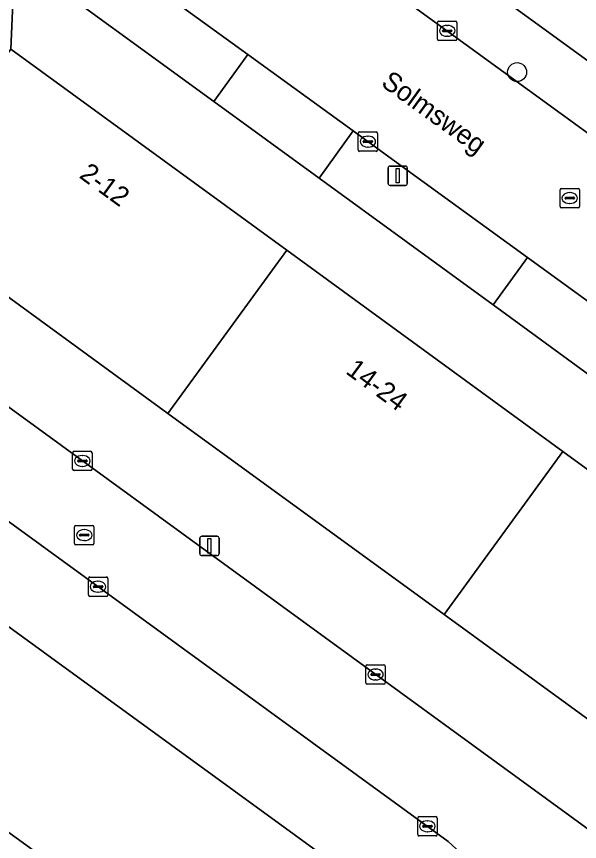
# Model space of a CAD drawing. Extents: x 159674 to 160531, y 382172 to 382904.
# Drawn here: x 160189.55 to 160218.55, y 382395.67 to 382438.2 of the extents above; entities that cross this region are included whole.
import ezdxf

# ---------------------------------------------------------------- set-up
doc = ezdxf.new("R2010")
doc.units = 0
for name, color, linetype in [('IMGEO_Boom', 7, 'Continuous'), ('IMGEO_Groenvoorziening', 7, 'Continuous'), ('IMGEO_Kolk', 7, 'Continuous'), ('IMGEO_Lichtmast', 7, 'Continuous'), ('IMGEO_Openbare_ruimte_label', 7, 'Continuous'), ('IMGEO_Pand', 7, 'Continuous'), ('IMGEO_Pand_nummerreeks', 7, 'Continuous'), ('IMGEO_Rijbaan_lokaal_open', 7, 'Continuous'), ('IMGEO_Rioolput', 7, 'Continuous'), ('IMGEO_Voetpad_open', 7, 'Continuous')]:
    doc.layers.add(name, color=color, linetype=linetype)

msp = doc.modelspace()

# ---------------------------------------------------------------- linework, layer by layer
at = {"layer": 'IMGEO_Boom'}
msp.add_circle((160215.336, 382435.334), 0.489, dxfattribs=at)
at = {"layer": 'IMGEO_Groenvoorziening'}
for points in [[(160207.256, 382444.449), (160248.967, 382414.122), (160288.608, 382468.68)], [(160239.114, 382405.101), (160233.442, 382409.235), (160231.923, 382405.417), (160225.796, 382397.01), (160211.573, 382407.377), (160197.35, 382417.743), (160183.127, 382428.11), (160189.255, 382436.517), (160189.455, 382441.296)], [(160178.065, 382426.137), (160223.044, 382393.348), (160187.51, 382344.568), (160186.917, 382344.985), (160186.028, 382343.745), (160185.319, 382342.757), (160193.09, 382337.087), (160194.774, 382339.399), (160197.076, 382342.559), (160239.715, 382401.084)], [(160211.791, 382395.671), (160183.748, 382416.088), (160181.255, 382412.483), (160210.404, 382391.261), (160205.238, 382384.168), (160190.581, 382364.042), (160185.49, 382357.052), (160157.005, 382377.707)]]:
    msp.add_lwpolyline(points, dxfattribs=at)
msp.add_lwpolyline([(160181.255, 382412.483), (160176.237, 382405.228), (160176.749, 382404.856), (160176.874, 382405.028), (160197.609, 382389.993), (160197.474, 382389.807), (160205.238, 382384.168), (160210.404, 382391.261)], close=True, dxfattribs=at)
msp.add_arc((160207.97, 382391.098), 5.959, 327.9705, 50.1193, dxfattribs=at)
at = {"layer": 'IMGEO_Kolk'}
for p, q in [((160211.237, 382437.033), (160211.237, 382437.885)), ((160211.312, 382437.959), (160212.164, 382437.959)), ((160212.238, 382437.885), (160212.238, 382437.033)), ((160211.496, 382437.453), (160211.496, 382437.465)), ((160211.539, 382437.502), (160211.937, 382437.502)), ((160211.725, 382437.739), (160211.75, 382437.739)), ((160211.98, 382437.465), (160211.98, 382437.453)), ((160211.934, 382437.416), (160211.536, 382437.416)), ((160211.748, 382437.179), (160211.723, 382437.179)), ((160212.164, 382436.959), (160211.312, 382436.959)), ((160207.149, 382431.324), (160207.149, 382432.176)), ((160207.224, 382432.25), (160208.076, 382432.25)), ((160207.637, 382432.03), (160207.662, 382432.03)), ((160208.15, 382432.176), (160208.15, 382431.324)), ((160207.408, 382431.744), (160207.408, 382431.756)), ((160207.846, 382431.707), (160207.448, 382431.707)), ((160207.451, 382431.793), (160207.849, 382431.793)), ((160207.892, 382431.756), (160207.892, 382431.744)), ((160208.076, 382431.25), (160207.224, 382431.25)), ((160207.66, 382431.47), (160207.635, 382431.47)), ((160192.517, 382415.789), (160193.369, 382415.789)), ((160192.442, 382414.863), (160192.442, 382415.715)), ((160192.93, 382415.569), (160192.955, 382415.569)), ((160193.443, 382415.715), (160193.443, 382414.863)), ((160192.701, 382415.283), (160192.701, 382415.295)), ((160193.139, 382415.246), (160192.741, 382415.246)), ((160192.744, 382415.332), (160193.142, 382415.332)), ((160192.953, 382415.009), (160192.928, 382415.009)), ((160193.185, 382415.295), (160193.185, 382415.283)), ((160193.369, 382414.789), (160192.517, 382414.789)), ((160193.251, 382408.38), (160193.251, 382409.232)), ((160193.326, 382409.306), (160194.178, 382409.306)), ((160193.739, 382409.086), (160193.764, 382409.086)), ((160194.252, 382409.232), (160194.252, 382408.38)), ((160193.51, 382408.8), (160193.51, 382408.812)), ((160193.948, 382408.763), (160193.55, 382408.763)), ((160193.553, 382408.849), (160193.951, 382408.849)), ((160193.994, 382408.812), (160193.994, 382408.8)), ((160194.178, 382408.306), (160193.326, 382408.306)), ((160193.762, 382408.526), (160193.737, 382408.526)), ((160207.619, 382404.78), (160208.471, 382404.78)), ((160207.544, 382403.854), (160207.544, 382404.706)), ((160207.803, 382404.274), (160207.803, 382404.286)), ((160207.846, 382404.323), (160208.244, 382404.323)), ((160208.032, 382404.56), (160208.057, 382404.56)), ((160208.287, 382404.286), (160208.287, 382404.274)), ((160208.545, 382404.706), (160208.545, 382403.854)), ((160208.241, 382404.237), (160207.843, 382404.237)), ((160208.055, 382404), (160208.03, 382404)), ((160208.471, 382403.78), (160207.619, 382403.78)), ((160210.216, 382396.029), (160210.216, 382396.881)), ((160210.291, 382396.955), (160211.143, 382396.955)), ((160210.704, 382396.735), (160210.729, 382396.735)), ((160211.217, 382396.881), (160211.217, 382396.029)), ((160210.475, 382396.449), (160210.475, 382396.461)), ((160210.913, 382396.412), (160210.515, 382396.412)), ((160210.518, 382396.498), (160210.916, 382396.498)), ((160210.959, 382396.461), (160210.959, 382396.449)), ((160211.143, 382395.955), (160210.291, 382395.955)), ((160210.727, 382396.175), (160210.702, 382396.175))]:
    msp.add_line(p, q, dxfattribs=at)
for points in [[(160211.237, 382437.033), (160211.237, 382437.885)], [(160211.312, 382437.959), (160212.164, 382437.959)], [(160212.238, 382437.885), (160212.238, 382437.033)], [(160212.164, 382436.959), (160211.312, 382436.959)], [(160207.149, 382431.324), (160207.149, 382432.176)], [(160207.224, 382432.25), (160208.076, 382432.25)], [(160208.15, 382432.176), (160208.15, 382431.324)], [(160208.076, 382431.25), (160207.224, 382431.25)], [(160192.517, 382415.789), (160193.369, 382415.789)], [(160192.442, 382414.863), (160192.442, 382415.715)], [(160193.443, 382415.715), (160193.443, 382414.863)], [(160193.369, 382414.789), (160192.517, 382414.789)], [(160193.251, 382408.38), (160193.251, 382409.232)], [(160193.326, 382409.306), (160194.178, 382409.306)], [(160194.252, 382409.232), (160194.252, 382408.38)], [(160194.178, 382408.306), (160193.326, 382408.306)], [(160207.619, 382404.78), (160208.471, 382404.78)], [(160207.544, 382403.854), (160207.544, 382404.706)], [(160208.545, 382404.706), (160208.545, 382403.854)], [(160208.471, 382403.78), (160207.619, 382403.78)], [(160210.216, 382396.029), (160210.216, 382396.881)], [(160210.291, 382396.955), (160211.143, 382396.955)], [(160211.217, 382396.881), (160211.217, 382396.029)], [(160211.143, 382395.955), (160210.291, 382395.955)]]:
    msp.add_lwpolyline(points, dxfattribs=at)
for centre, radius, start, end in [((160211.314, 382437.883), 0.0765, 91.552, 178.448), ((160211.314, 382437.883), 0.0765, 91.552, 178.448), ((160212.162, 382437.883), 0.0765, 1.552, 88.448), ((160212.162, 382437.883), 0.0765, 1.552, 88.448), ((160211.536, 382437.462), 0.0403, 85.8775, 175.7526), ((160211.941, 382437.464), 0.0386, 1.7309, 96.639), ((160211.314, 382437.035), 0.0765, 181.552, 268.448), ((160211.314, 382437.035), 0.0765, 181.552, 268.448), ((160211.533, 382437.452), 0.0366, 178.938, 274.7102), ((160211.937, 382437.459), 0.043, 264.8664, 352.4533), ((160212.162, 382437.035), 0.0765, 271.552, 358.448), ((160212.162, 382437.035), 0.0765, 271.552, 358.448), ((160207.226, 382432.174), 0.0765, 91.552, 178.448), ((160207.226, 382432.174), 0.0765, 91.552, 178.448), ((160208.074, 382432.174), 0.0765, 1.552, 88.448), ((160208.074, 382432.174), 0.0765, 1.552, 88.448), ((160207.448, 382431.753), 0.0403, 85.8775, 175.7526), ((160207.445, 382431.743), 0.0366, 178.938, 274.7102), ((160207.849, 382431.75), 0.043, 264.8664, 352.4533), ((160207.853, 382431.755), 0.0386, 1.7309, 96.639), ((160207.226, 382431.326), 0.0765, 181.552, 268.448), ((160207.226, 382431.326), 0.0765, 181.552, 268.448), ((160208.074, 382431.326), 0.0765, 271.552, 358.448), ((160208.074, 382431.326), 0.0765, 271.552, 358.448), ((160192.519, 382415.713), 0.0765, 91.552, 178.448), ((160192.519, 382415.713), 0.0765, 91.552, 178.448), ((160193.367, 382415.713), 0.0765, 1.552, 88.448), ((160193.367, 382415.713), 0.0765, 1.552, 88.448), ((160192.741, 382415.292), 0.0403, 85.8775, 175.7526), ((160192.738, 382415.282), 0.0366, 178.938, 274.7102), ((160193.142, 382415.289), 0.043, 264.8664, 352.4533), ((160193.146, 382415.294), 0.0386, 1.7309, 96.639), ((160192.519, 382414.865), 0.0765, 181.552, 268.448), ((160192.519, 382414.865), 0.0765, 181.552, 268.448), ((160193.367, 382414.865), 0.0765, 271.552, 358.448), ((160193.367, 382414.865), 0.0765, 271.552, 358.448), ((160193.328, 382409.23), 0.0765, 91.552, 178.448), ((160193.328, 382409.23), 0.0765, 91.552, 178.448), ((160194.176, 382409.23), 0.0765, 1.552, 88.448), ((160194.176, 382409.23), 0.0765, 1.552, 88.448), ((160193.55, 382408.809), 0.0403, 85.8775, 175.7526), ((160193.547, 382408.799), 0.0366, 178.938, 274.7102), ((160193.951, 382408.806), 0.043, 264.8664, 352.4533), ((160193.955, 382408.811), 0.0386, 1.7309, 96.639), ((160193.328, 382408.382), 0.0765, 181.552, 268.448), ((160193.328, 382408.382), 0.0765, 181.552, 268.448), ((160194.176, 382408.382), 0.0765, 271.552, 358.448), ((160194.176, 382408.382), 0.0765, 271.552, 358.448), ((160207.621, 382404.704), 0.0765, 91.552, 178.448), ((160207.621, 382404.704), 0.0765, 91.552, 178.448), ((160208.469, 382404.704), 0.0765, 1.552, 88.448), ((160208.469, 382404.704), 0.0765, 1.552, 88.448), ((160207.843, 382404.283), 0.0403, 85.8775, 175.7526), ((160208.248, 382404.285), 0.0386, 1.7309, 96.639), ((160207.84, 382404.273), 0.0366, 178.938, 274.7102), ((160208.244, 382404.28), 0.043, 264.8664, 352.4533), ((160207.621, 382403.856), 0.0765, 181.552, 268.448), ((160207.621, 382403.856), 0.0765, 181.552, 268.448), ((160208.469, 382403.856), 0.0765, 271.552, 358.448), ((160208.469, 382403.856), 0.0765, 271.552, 358.448), ((160210.293, 382396.879), 0.0765, 91.552, 178.448), ((160210.293, 382396.879), 0.0765, 91.552, 178.448), ((160211.141, 382396.879), 0.0765, 1.552, 88.448), ((160211.141, 382396.879), 0.0765, 1.552, 88.448), ((160210.515, 382396.458), 0.0403, 85.8775, 175.7526), ((160210.512, 382396.448), 0.0366, 178.938, 274.7102), ((160210.916, 382396.455), 0.043, 264.8664, 352.4533), ((160210.92, 382396.46), 0.0386, 1.7309, 96.639), ((160210.293, 382396.031), 0.0765, 181.552, 268.448), ((160210.293, 382396.031), 0.0765, 181.552, 268.448), ((160211.141, 382396.031), 0.0765, 271.552, 358.448), ((160211.141, 382396.031), 0.0765, 271.552, 358.448)]:
    msp.add_arc(centre, radius, start, end, dxfattribs=at)
for centre, major_axis, ratio, start_param, end_param in [((160211.724, 382437.459), (-0.387, 0.002), 0.722429, 4.712389, 7.853982), ((160211.749, 382437.459), (-0.39, 0.002), 0.717154, 1.570796, 4.712389), ((160207.636, 382431.75), (-0.387, 0.002), 0.722429, 4.712389, 7.853982), ((160207.661, 382431.75), (-0.39, 0.002), 0.717154, 1.570796, 4.712389), ((160192.929, 382415.289), (-0.387, 0.002), 0.722429, 4.712389, 7.853982), ((160192.954, 382415.289), (-0.39, 0.002), 0.717154, 1.570796, 4.712389), ((160193.738, 382408.806), (-0.387, 0.002), 0.722429, 4.712389, 7.853982), ((160193.763, 382408.806), (-0.39, 0.002), 0.717154, 1.570796, 4.712389), ((160208.031, 382404.28), (-0.387, 0.002), 0.722429, 4.712389, 7.853982), ((160208.056, 382404.28), (-0.39, 0.002), 0.717154, 1.570796, 4.712389), ((160210.703, 382396.455), (-0.387, 0.002), 0.722429, 4.712389, 7.853982), ((160210.728, 382396.455), (-0.39, 0.002), 0.717154, 1.570796, 4.712389)]:
    msp.add_ellipse(centre, major_axis=major_axis, ratio=ratio, start_param=start_param, end_param=end_param, dxfattribs=at)
at = {"layer": 'IMGEO_Lichtmast'}
for p, q in [((160208.692, 382429.593), (160208.692, 382430.393)), ((160208.692, 382430.393), (160208.692, 382429.593)), ((160208.792, 382430.493), (160209.582, 382430.493)), ((160209.582, 382430.493), (160208.792, 382430.493)), ((160209.682, 382430.393), (160209.682, 382429.593)), ((160209.682, 382429.593), (160209.682, 382430.393)), ((160209.582, 382429.493), (160208.792, 382429.493)), ((160208.792, 382429.493), (160209.582, 382429.493)), ((160198.993, 382410.51), (160198.993, 382411.31)), ((160198.993, 382411.31), (160198.993, 382410.51)), ((160199.093, 382411.41), (160199.883, 382411.41)), ((160199.883, 382411.41), (160199.093, 382411.41)), ((160199.983, 382411.31), (160199.983, 382410.51)), ((160199.983, 382410.51), (160199.983, 382411.31)), ((160199.883, 382410.41), (160199.093, 382410.41)), ((160199.093, 382410.41), (160199.883, 382410.41))]:
    msp.add_line(p, q, dxfattribs=at)
for points in [[(160209.112, 382430.368), (160209.262, 382430.368), (160209.262, 382429.618), (160209.112, 382429.618), (160209.112, 382430.368)], [(160199.413, 382411.285), (160199.563, 382411.285), (160199.563, 382410.535), (160199.413, 382410.535), (160199.413, 382411.285)]]:
    msp.add_lwpolyline(points, dxfattribs=at)
for centre, start, end in [((160208.792, 382430.393), 90, 180), ((160208.792, 382430.393), 90, 180), ((160209.582, 382430.393), 0, 90), ((160209.582, 382430.393), 360, 90), ((160208.792, 382429.593), 180, 270), ((160208.792, 382429.593), 180, 270), ((160209.582, 382429.593), 270, 0), ((160209.582, 382429.593), 270, 0), ((160199.093, 382411.31), 90, 180), ((160199.093, 382411.31), 90, 180), ((160199.883, 382411.31), 0, 90), ((160199.883, 382411.31), 360, 90), ((160199.093, 382410.51), 180, 270), ((160199.093, 382410.51), 180, 270), ((160199.883, 382410.51), 270, 0), ((160199.883, 382410.51), 270, 0)]:
    msp.add_arc(centre, 0.1, start, end, dxfattribs=at)
at = {"layer": 'IMGEO_Pand'}
for points in [[(160197.35, 382417.743), (160203.478, 382426.15), (160189.255, 382436.517), (160183.127, 382428.11)], [(160211.573, 382407.377), (160217.701, 382415.783), (160203.478, 382426.15), (160197.35, 382417.743)], [(160211.573, 382407.377), (160225.796, 382397.01), (160231.923, 382405.417), (160217.701, 382415.783)]]:
    msp.add_lwpolyline(points, close=True, dxfattribs=at)
msp.add_lwpolyline([(160182.858, 382369.651), (160197.474, 382389.807), (160197.609, 382389.993), (160176.874, 382405.028)], dxfattribs=at)
at = {"layer": 'IMGEO_Rijbaan_lokaal_open'}
for points in [[(160246.396, 382412.259), (160195.141, 382449.525)], [(160190.801, 382443.973), (160201.47, 382436.234), (160206.885, 382432.306), (160209.493, 382430.414), (160215.878, 382425.783), (160221.062, 382422.022), (160225.848, 382418.551), (160228.002, 382418.705)], [(160142.527, 382377.215), (160173.093, 382355.026), (160186.917, 382344.985), (160187.51, 382344.568), (160223.044, 382393.348), (160178.065, 382426.137)], [(160175.185, 382422.322), (160183.748, 382416.088), (160211.791, 382395.671)]]:
    msp.add_lwpolyline(points, dxfattribs=at)
msp.add_arc((160207.97, 382391.098), 5.959, 327.9705, 50.1193, dxfattribs=at)
at = {"layer": 'IMGEO_Rioolput'}
for p, q in [((160217.549, 382428.414), (160217.549, 382429.266)), ((160217.624, 382429.34), (160218.476, 382429.34)), ((160218.037, 382429.12), (160218.062, 382429.12)), ((160218.55, 382429.266), (160218.55, 382428.414)), ((160217.808, 382428.834), (160217.808, 382428.846)), ((160218.246, 382428.797), (160217.848, 382428.797)), ((160217.851, 382428.883), (160218.249, 382428.883)), ((160218.06, 382428.56), (160218.035, 382428.56)), ((160218.292, 382428.846), (160218.292, 382428.834)), ((160218.476, 382428.34), (160217.624, 382428.34)), ((160192.614, 382411.967), (160193.466, 382411.967)), ((160192.539, 382411.041), (160192.539, 382411.893)), ((160193.027, 382411.747), (160193.052, 382411.747)), ((160193.54, 382411.893), (160193.54, 382411.041)), ((160192.798, 382411.461), (160192.798, 382411.473)), ((160193.236, 382411.424), (160192.838, 382411.424)), ((160192.841, 382411.51), (160193.239, 382411.51)), ((160193.05, 382411.187), (160193.025, 382411.187)), ((160193.282, 382411.473), (160193.282, 382411.461)), ((160193.466, 382410.967), (160192.614, 382410.967))]:
    msp.add_line(p, q, dxfattribs=at)
for points in [[(160217.549, 382428.414), (160217.549, 382429.266)], [(160217.624, 382429.34), (160218.476, 382429.34)], [(160218.55, 382429.266), (160218.55, 382428.414)], [(160218.476, 382428.34), (160217.624, 382428.34)], [(160192.614, 382411.967), (160193.466, 382411.967)], [(160192.539, 382411.041), (160192.539, 382411.893)], [(160193.54, 382411.893), (160193.54, 382411.041)], [(160193.466, 382410.967), (160192.614, 382410.967)]]:
    msp.add_lwpolyline(points, dxfattribs=at)
for centre, radius, start, end in [((160217.626, 382429.264), 0.0765, 91.552, 178.448), ((160217.626, 382429.264), 0.0765, 91.552, 178.448), ((160218.474, 382429.264), 0.0765, 1.552, 88.448), ((160218.474, 382429.264), 0.0765, 1.552, 88.448), ((160217.848, 382428.843), 0.0403, 85.8775, 175.7526), ((160217.845, 382428.833), 0.0366, 178.938, 274.7102), ((160218.249, 382428.84), 0.043, 264.8664, 352.4533), ((160218.253, 382428.845), 0.0386, 1.7309, 96.639), ((160217.626, 382428.416), 0.0765, 181.552, 268.448), ((160217.626, 382428.416), 0.0765, 181.552, 268.448), ((160218.474, 382428.416), 0.0765, 271.552, 358.448), ((160218.474, 382428.416), 0.0765, 271.552, 358.448), ((160192.616, 382411.891), 0.0765, 91.552, 178.448), ((160192.616, 382411.891), 0.0765, 91.552, 178.448), ((160193.464, 382411.891), 0.0765, 1.552, 88.448), ((160193.464, 382411.891), 0.0765, 1.552, 88.448), ((160192.838, 382411.47), 0.0403, 85.8775, 175.7526), ((160192.835, 382411.46), 0.0366, 178.938, 274.7102), ((160193.239, 382411.467), 0.043, 264.8664, 352.4533), ((160193.243, 382411.472), 0.0386, 1.7309, 96.639), ((160192.616, 382411.043), 0.0765, 181.552, 268.448), ((160192.616, 382411.043), 0.0765, 181.552, 268.448), ((160193.464, 382411.043), 0.0765, 271.552, 358.448), ((160193.464, 382411.043), 0.0765, 271.552, 358.448)]:
    msp.add_arc(centre, radius, start, end, dxfattribs=at)
for centre, major_axis, ratio, start_param, end_param in [((160218.036, 382428.84), (-0.387, 0.002), 0.722429, 4.712389, 7.853982), ((160218.061, 382428.84), (-0.39, 0.002), 0.717154, 1.570796, 4.712389), ((160193.026, 382411.467), (-0.387, 0.002), 0.722429, 4.712389, 7.853982), ((160193.051, 382411.467), (-0.39, 0.002), 0.717154, 1.570796, 4.712389)]:
    msp.add_ellipse(centre, major_axis=major_axis, ratio=ratio, start_param=start_param, end_param=end_param, dxfattribs=at)
at = {"layer": 'IMGEO_Voetpad_open'}
for points in [[(160195.141, 382449.525), (160246.396, 382412.259), (160248.967, 382414.122), (160207.256, 382444.449)], [(160189.455, 382441.296), (160199.721, 382433.813), (160201.47, 382436.234), (160190.801, 382443.973)]]:
    msp.add_lwpolyline(points, dxfattribs=at)
for points in [[(160189.255, 382436.517), (160203.478, 382426.15), (160217.701, 382415.783), (160231.923, 382405.417), (160233.442, 382409.235), (160228.331, 382412.96), (160219.275, 382419.561), (160214.103, 382423.331), (160205.134, 382429.868), (160199.721, 382433.813), (160189.455, 382441.296)], [(160199.721, 382433.813), (160205.134, 382429.868), (160206.885, 382432.306), (160201.47, 382436.234)], [(160206.885, 382432.306), (160205.134, 382429.868), (160214.103, 382423.331), (160215.878, 382425.783), (160209.493, 382430.414)], [(160214.103, 382423.331), (160219.275, 382419.561), (160221.062, 382422.022), (160215.878, 382425.783)]]:
    msp.add_lwpolyline(points, close=True, dxfattribs=at)

# ---------------------------------------------------------------- texts
at = {"layer": 'IMGEO_Openbare_ruimte_label'}
msp.add_text('Solmsweg', height=1, rotation=324.1959, dxfattribs=at).set_placement((160208.275, 382434.662))
at = {"layer": 'IMGEO_Pand_nummerreeks'}
for s, rotation, p in [('2-12', 323.9123, (160192.73, 382429.925)), ('14-24', 323.6081, (160206.458, 382419.832))]:
    msp.add_text(s, height=1, rotation=rotation, dxfattribs=at).set_placement(p)

doc.saveas('drawing.dxf')
